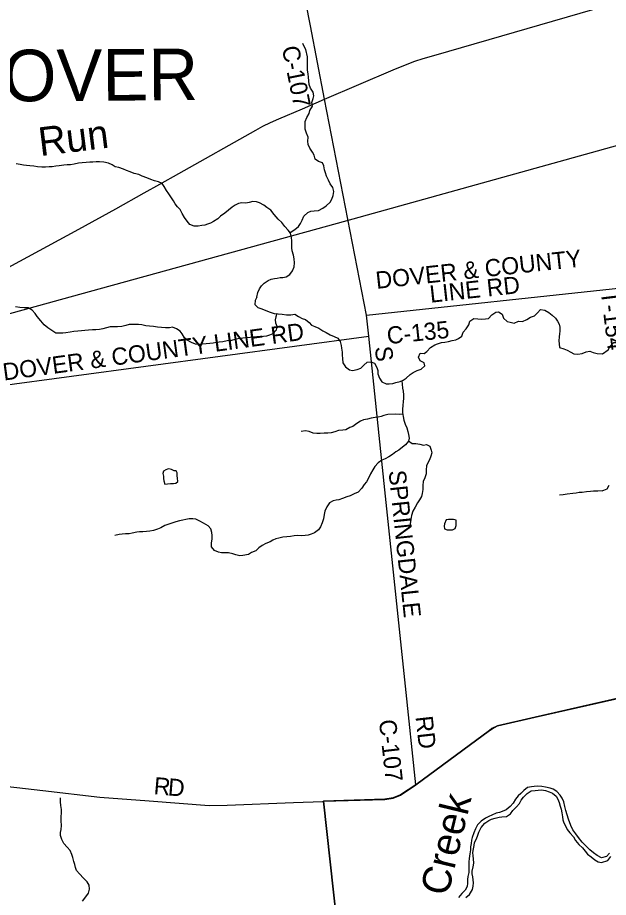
# Model space of a CAD drawing. Extents: x 114843 to 284848, y 317643 to 566895.
# Drawn here: x 125916 to 136236, y 481317 to 496679 of the extents above; entities that cross this region are included whole.
import ezdxf

# ---------------------------------------------------------------- set-up
doc = ezdxf.new("R2010")
doc.units = 0
for name, color, linetype in [('GM_X_County_Road', 7, 'Continuous'), ('GM_X_County_Road_Text', 7, 'Continuous'), ('GM_X_Minor_Lake', 7, 'Continuous'), ('GM_X_Minor_River', 7, 'Continuous'), ('GM_X_Minor_River_Text', 7, 'Continuous'), ('GM_X_Rail_Line', 7, 'Continuous'), ('GM_X_Township', 7, 'Continuous'), ('GM_X_Township_Road_Text', 7, 'Continuous'), ('GM_X_Township_Text', 7, 'Continuous'), ('GM_X_US_Route', 7, 'Continuous')]:
    doc.layers.add(name, color=color, linetype=linetype)

msp = doc.modelspace()

# ---------------------------------------------------------------- linework, layer by layer
at = {"layer": 'GM_X_County_Road'}
for p, q in [((132011, 491481), (131279, 495255)), ((132011, 491481), (136463, 491959)), ((132050, 491119), (132011, 491481))]:
    msp.add_line(p, q, dxfattribs=at)
for points in [[(131279, 495255), (131032, 496533), (130721, 498138), (130658, 498466), (130615, 498739), (130483, 500109), (130349, 501542), (130348, 501553)], [(124347, 491390), (124387, 491361), (124563, 491201), (124790, 491003), (124886, 490915), (124981, 490821), (125173, 490601), (125409, 490320), (125455, 490268), (125490, 490246), (125555, 490241), (132050, 491119)], [(132871, 483282), (132693, 485006), (132378, 487991), (132317, 488542), (132050, 491119)], [(131246, 482994), (131261, 482995), (132330, 483029), (132478, 483051), (132607, 483105), (132871, 483282), (134160, 484229), (134203, 484261), (134300, 484311), (134958, 484462), (137249, 484985), (138544, 485286), (138614, 485298)], [(122753, 483665), (122822, 483639), (122903, 483613), (122995, 483589), (123056, 483575), (123132, 483561), (123287, 483539), (123517, 483510), (123774, 483483), (126358, 483185), (127355, 483070), (128217, 483002), (129264, 482923), (129575, 482925), (130736, 482975), (131246, 482994)]]:
    msp.add_lwpolyline(points, dxfattribs=at)
at = {"layer": 'GM_X_Minor_Lake'}
for points in [[(128533, 488794), (128506, 488783), (128464, 488759), (128454, 488717), (128464, 488673), (128467, 488633), (128473, 488589), (128489, 488531)], [(128489, 488531), (128535, 488541), (128587, 488547), (128637, 488546), (128683, 488552), (128715, 488578), (128710, 488635), (128706, 488679), (128704, 488731), (128684, 488767), (128654, 488767), (128604, 488791), (128556, 488803), (128533, 488794)], [(133400, 487912), (133374, 487841), (133365, 487799), (133371, 487755), (133421, 487737), (133469, 487735), (133515, 487733), (133537, 487747)], [(133537, 487747), (133559, 487761), (133576, 487811), (133578, 487861), (133576, 487905), (133528, 487915), (133484, 487917), (133442, 487915), (133400, 487912)]]:
    msp.add_lwpolyline(points, dxfattribs=at)
at = {"layer": 'GM_X_Minor_River'}
for points in [[(130676, 492925), (130760, 492981), (130822, 493029), (130859, 493085), (130885, 493144), (130917, 493212), (130985, 493276), (131037, 493300), (131099, 493303), (131173, 493311), (131247, 493351), (131307, 493395), (131375, 493456), (131405, 493508), (131427, 493574), (131442, 493642), (131424, 493710), (131378, 493774), (131348, 493840), (131313, 493910), (131297, 493970), (131275, 494022), (131265, 494092), (131243, 494142), (131172, 494164), (131116, 494206), (131094, 494278), (131066, 494328), (131020, 494400), (130989, 494466), (130987, 494520), (130991, 494594), (130961, 494664), (130942, 494734), (130938, 494789), (130938, 494867), (130966, 494937), (131010, 495005), (131019, 495059), (131069, 495132), (131055, 495194), (131081, 495264), (131089, 495314), (131077, 495376), (131030, 495448), (131010, 495512), (131000, 495642), (130989, 495698), (130983, 495760), (130979, 495821), (130979, 495993), (130952, 496123), (130924, 496175), (130900, 496225)], [(126071, 494097), (126021, 494105), (125961, 494116), (125893, 494126)], [(130097, 491800), (130112, 491877), (130144, 491943), (130174, 491995), (130226, 492043), (130292, 492088), (130346, 492114), (130402, 492122), (130452, 492132), (130502, 492140), (130552, 492143), (130606, 492151), (130670, 492191), (130720, 492259), (130746, 492328), (130752, 492396), (130749, 492466), (130735, 492534), (130713, 492606), (130705, 492658), (130704, 492732), (130708, 492782), (130702, 492842), (130682, 492916), (130642, 492970), (130587, 493032), (130529, 493102), (130467, 493160), (130397, 493244), (130338, 493318), (130272, 493366), (130220, 493404), (130144, 493446), (130088, 493463), (130023, 493471), (129959, 493451), (129903, 493437), (129831, 493444), (129775, 493434), (129717, 493406), (129665, 493368), (129599, 493319), (129538, 493267), (129462, 493211), (129412, 493165), (129336, 493118), (129286, 493090), (129236, 493072), (129186, 493056), (129136, 493049), (129068, 493035), (129000, 493035), (128924, 493065), (128879, 493125), (128829, 493189), (128791, 493259), (128755, 493327), (128712, 493377), (128666, 493430), (128642, 493480), (128606, 493534), (128557, 493602), (128519, 493660), (128475, 493728), (128443, 493782), (128377, 493814), (128305, 493830), (128244, 493852), (128172, 493880), (128092, 493909), (128034, 493937), (127954, 493957), (127884, 493989), (127819, 494011), (127765, 494030), (127683, 494060), (127623, 494074), (127571, 494106), (127503, 494136), (127423, 494154), (127349, 494161), (127290, 494163), (127232, 494157), (127180, 494155), (127116, 494150), (127044, 494142), (126980, 494136), (126904, 494120), (126842, 494111), (126782, 494111), (126726, 494103), (126640, 494091), (126586, 494083), (126518, 494076), (126466, 494074), (126406, 494066), (126342, 494066), (126266, 494075), (126200, 494083), (126133, 494093), (126071, 494097)], [(130097, 491800), (130065, 491738), (130059, 491672), (130113, 491618), (130181, 491596), (130253, 491566), (130327, 491536), (130397, 491515), (130467, 491507), (130539, 491501), (130611, 491491), (130687, 491491), (130757, 491499), (130821, 491461), (130889, 491423), (130945, 491405), (131011, 491358), (131052, 491308), (131108, 491284), (131178, 491258), (131250, 491212), (131306, 491180), (131376, 491138), (131446, 491113), (131510, 491079), (131552, 491023), (131566, 490955), (131574, 490905), (131586, 490835), (131588, 490783), (131590, 490725), (131596, 490654), (131641, 490584), (131715, 490528), (131769, 490516), (131845, 490532), (131910, 490560), (131966, 490610), (132020, 490660), (132088, 490670), (132148, 490644), (132192, 490570), (132206, 490515), (132211, 490457), (132237, 490385), (132277, 490317), (132357, 490285), (132407, 490285), (132471, 490291), (132525, 490305), (132597, 490325), (132649, 490351), (132703, 490381), (132774, 490449), (132828, 490483), (132898, 490517), (132966, 490543), (133028, 490599), (133020, 490653), (132948, 490685), (132920, 490751), (132950, 490821), (133016, 490813), (133066, 490847), (133130, 490919), (133203, 490963), (133253, 490983), (133323, 491005), (133379, 491011), (133445, 491025), (133507, 491041), (133569, 491053), (133619, 491077), (133673, 491117), (133699, 491187), (133753, 491247), (133801, 491315), (133817, 491379), (133885, 491423), (133957, 491419), (134023, 491415), (134089, 491417), (134140, 491427), (134200, 491489), (134268, 491535), (134318, 491543), (134378, 491499), (134406, 491430), (134468, 491374), (134522, 491360), (134592, 491342), (134666, 491380), (134738, 491372), (134812, 491408), (134878, 491446), (134946, 491470), (135000, 491526), (135052, 491580), (135126, 491568), (135194, 491528), (135252, 491483)], [(130442, 491510), (130427, 491455), (130418, 491401), (130424, 491351), (130444, 491291), (130434, 491223), (130372, 491159), (130316, 491135), (130264, 491119), (130214, 491111), (130158, 491107), (130098, 491103), (130032, 491099), (129980, 491095), (129910, 491089), (129852, 491083), (129786, 491077), (129712, 491061), (129650, 491044), (129578, 491034), (129502, 491020), (129440, 491014), (129384, 491004), (129332, 490994), (129277, 490986), (129213, 490980), (129145, 490976), (129093, 490974), (129023, 490976), (128953, 491008), (128881, 491048), (128830, 491085), (128792, 491155), (128756, 491205), (128692, 491243), (128622, 491275), (128568, 491265), (128500, 491265), (128430, 491269), (128362, 491276), (128288, 491288), (128220, 491294), (128154, 491300), (128086, 491316), (128028, 491322), (127976, 491320), (127924, 491320), (127866, 491318), (127806, 491304), (127738, 491288), (127664, 491280), (127595, 491278), (127533, 491279), (127467, 491265), (127405, 491245), (127347, 491235), (127285, 491225), (127223, 491225), (127153, 491221), (127091, 491213), (127035, 491207), (126969, 491203), (126897, 491197), (126835, 491187), (126761, 491175), (126707, 491171), (126655, 491169), (126587, 491169), (126515, 491214), (126447, 491264), (126381, 491314), (126325, 491386), (126259, 491460), (126221, 491511), (126172, 491571), (126104, 491609), (126030, 491609), (125958, 491617), (125882, 491631)], [(135252, 491483), (135314, 491431), (135348, 491377), (135374, 491327), (135386, 491275), (135386, 491205), (135379, 491155), (135377, 491103), (135371, 491035), (135377, 490984), (135383, 490920), (135459, 490898), (135513, 490874), (135581, 490838), (135635, 490810), (135703, 490800), (135775, 490816), (135845, 490846), (135909, 490852), (135971, 490829), (136039, 490815), (136130, 490807)], [(136130, 490807), (136234, 490879), (136268, 490944), (136328, 491006), (136394, 491008), (136454, 491020)], [(132625, 490338), (132633, 490279), (132641, 490210), (132649, 490158), (132657, 490090), (132657, 490032), (132651, 489968), (132643, 489914), (132637, 489836), (132638, 489786), (132652, 489716), (132662, 489649), (132688, 489583), (132716, 489519), (132734, 489451), (132744, 489399), (132754, 489333), (132746, 489283), (132694, 489219), (132639, 489177), (132575, 489125), (132523, 489095), (132463, 489053), (132399, 489009), (132337, 488977), (132281, 488949), (132215, 488907), (132157, 488843), (132119, 488781), (132083, 488713), (132058, 488660), (132008, 488576), (131968, 488524), (131932, 488464), (131864, 488394), (131796, 488366), (131726, 488330), (131670, 488312), (131594, 488284), (131530, 488260), (131480, 488252), (131430, 488241), (131362, 488207), (131315, 488134), (131283, 488062), (131271, 488002), (131259, 487930), (131239, 487860), (131207, 487788), (131171, 487734), (131101, 487684), (131047, 487658), (130991, 487644), (130937, 487636), (130872, 487632), (130802, 487634), (130750, 487628), (130682, 487616), (130620, 487614), (130552, 487610), (130480, 487591), (130428, 487577), (130376, 487557), (130326, 487527), (130254, 487495), (130186, 487459), (130130, 487423), (130076, 487371), (130004, 487339), (129948, 487307), (129848, 487287), (129798, 487279), (129726, 487297), (129674, 487315), (129602, 487333), (129530, 487335), (129478, 487335), (129424, 487345), (129358, 487376), (129304, 487438), (129302, 487510), (129316, 487570), (129316, 487636), (129312, 487688), (129292, 487752), (129246, 487804), (129164, 487853), (129100, 487885), (129028, 487919), (128976, 487929), (128914, 487929), (128746, 487893), (128682, 487873), (128628, 487859), (128560, 487837), (128488, 487811), (128420, 487771), (128362, 487747), (128288, 487721), (128224, 487712), (128170, 487708)], [(132645, 489755), (132582, 489748), (132510, 489752), (132386, 489748), (132316, 489734), (132266, 489714), (132216, 489702), (132162, 489696), (132090, 489684), (132026, 489666), (131960, 489654), (131908, 489632), (131842, 489590), (131772, 489542), (131722, 489520), (131652, 489484), (131600, 489476), (131524, 489469), (131458, 489449), (131392, 489431), (131338, 489421), (131272, 489421), (131201, 489415), (131141, 489415), (131079, 489425), (131011, 489451), (130943, 489461), (130871, 489455)], [(132747, 489288), (132808, 489245), (132874, 489242), (132942, 489230), (133008, 489214), (133060, 489228), (133118, 489198), (133142, 489128), (133149, 489078), (133137, 489022), (133109, 488960), (133081, 488906), (133059, 488850), (133055, 488785), (133053, 488713), (133031, 488645), (133003, 488581), (132996, 488509), (132992, 488441), (132982, 488371), (132970, 488317), (132938, 488261), (132904, 488205), (132862, 488133), (132818, 488062), (132798, 487986), (132787, 487914), (132771, 487840), (132767, 487790)], [(136126, 488415), (136053, 488411), (135977, 488413), (135923, 488407), (135853, 488399), (135775, 488389), (135723, 488389), (135671, 488378), (135617, 488372), (135517, 488360), (135447, 488348), (135379, 488338)], [(136126, 488415), (136213, 488449), (136247, 488515)], [(128170, 487708), (128104, 487700), (128048, 487700), (127998, 487694), (127918, 487676), (127866, 487668), (127804, 487664), (127742, 487658), (127690, 487652), (127616, 487636)], [(136116, 482009), (136037, 482048), (135977, 482096), (135911, 482149), (135841, 482215), (135779, 482281), (135711, 482361), (135665, 482425), (135617, 482499), (135578, 482572), (135540, 482684), (135518, 482756), (135492, 482836), (135474, 482902), (135460, 482984), (135430, 483051), (135392, 483103), (135334, 483167), (135273, 483209), (135217, 483225), (135139, 483239), (135071, 483253), (134997, 483260), (134942, 483256), (134890, 483250), (134824, 483234), (134758, 483184), (134708, 483130), (134658, 483092), (134614, 483030), (134570, 482964), (134518, 482902), (134450, 482845), (134382, 482818), (134332, 482802), (134276, 482788), (134199, 482754), (134149, 482732), (134087, 482702), (134015, 482650), (133949, 482586), (133915, 482516), (133885, 482445), (133857, 482365), (133847, 482315), (133837, 482261), (133826, 482201), (133826, 482147), (133818, 482077), (133802, 481997), (133796, 481937), (133798, 481867), (133800, 481817), (133800, 481750), (133782, 481682), (133776, 481630), (133777, 481564), (133767, 481506), (133733, 481442), (133675, 481388), (133619, 481316)], [(133747, 481314), (133811, 481368), (133861, 481456), (133871, 481514), (133877, 481572), (133876, 481622), (133868, 481676), (133854, 481728), (133854, 481778), (133874, 481853), (133884, 481917), (133880, 481989), (133874, 482045), (133868, 482099), (133878, 482165), (133889, 482221), (133897, 482273), (133925, 482327), (133947, 482385), (133971, 482459), (134013, 482535), (134079, 482612), (134145, 482662), (134195, 482682), (134261, 482701), (134327, 482717), (134377, 482721), (134458, 482731), (134524, 482775), (134566, 482837), (134630, 482899), (134684, 482959), (134714, 483013), (134752, 483065), (134818, 483132), (134886, 483176), (134956, 483183), (135008, 483191), (135068, 483197), (135138, 483181), (135204, 483161), (135258, 483137), (135326, 483083), (135352, 483031), (135374, 482977), (135396, 482912), (135410, 482860), (135422, 482792), (135434, 482722), (135440, 482670), (135456, 482620), (135484, 482564), (135515, 482504), (135561, 482443), (135625, 482375), (135663, 482311)], [(127049, 481254), (127109, 481326), (127153, 481392), (127173, 481462), (127164, 481530), (127132, 481586), (127066, 481655), (126996, 481727), (126948, 481787), (126928, 481841), (126914, 481891), (126898, 481945), (126882, 482015), (126864, 482068), (126832, 482134), (126785, 482194), (126723, 482256), (126687, 482328), (126667, 482396), (126665, 482448), (126679, 482505), (126681, 482573), (126675, 482653), (126675, 482723), (126681, 482791), (126682, 482849), (126674, 482923), (126668, 482987), (126666, 483057)], [(135663, 482311), (135717, 482243), (135783, 482185), (135831, 482123), (135869, 482072), (135935, 482024), (135997, 481974), (136057, 481936), (136117, 481926)], [(136253, 482089), (136202, 482031), (136116, 482009)], [(136117, 481926), (136228, 481963), (136276, 482031)]]:
    msp.add_lwpolyline(points, dxfattribs=at)
at = {"layer": 'GM_X_Rail_Line'}
msp.add_lwpolyline([(114843, 488461), (115559, 488663), (119564, 489774), (122755, 490669), (124131, 491057), (126834, 491802), (131674, 493138), (136399, 494453)], dxfattribs=at)
at = {"layer": 'GM_X_Township'}
for points in [[(131667, 479291), (131260, 482998), (132329, 483032), (132477, 483054), (132606, 483108), (132870, 483285), (134158, 484232), (134202, 484264), (134298, 484314), (134957, 484465), (137248, 484988), (138543, 485289), (138618, 485302), (139717, 485546), (139139, 489746), (140166, 489732), (142185, 489740), (148438, 489714), (152124, 489710), (156387, 489683), (157758, 489695), (157950, 481710), (157971, 479550)], [(137248, 484988), (134957, 484465), (134298, 484314), (134202, 484264), (134158, 484232), (132870, 483285), (132606, 483108), (132477, 483054), (132329, 483032), (131260, 482998), (131667, 479291)]]:
    msp.add_lwpolyline(points, dxfattribs=at)
at = {"layer": 'GM_X_US_Route'}
msp.add_lwpolyline([(125750, 492317), (126985, 492987), (127633, 493339), (128125, 493617), (128401, 493770), (128732, 493955), (130079, 494715), (130200, 494781), (130332, 494845), (130482, 494911), (130895, 495088), (131279, 495255), (132478, 495768), (132691, 495857), (132856, 495920), (133002, 495964), (133227, 496030), (136186, 496883)], dxfattribs=at)

# ---------------------------------------------------------------- texts
at = {"layer": 'GM_X_County_Road_Text'}
for s, rotation, p in [('C-107', 281.5049, (130530, 496156)), ('DOVER & COUNTY', 6.214, (132187, 491942)), ('LINE RD', 6.2092, (133130, 491700)), ('DOVER & COUNTY LINE RD', 7.7514, (125678, 490341)), ('C-135', 5.9289, (132382, 490976)), ('S', 276.611, (132155, 490925)), ('SPRINGDALE', 275.9944, (132396, 488762)), ('C-107', 276.4777, (132226, 484408)), ('RD', 276.3689, (132866, 484471)), ('R', 354.9975, (128286, 483121)), ('D', 355.3058, (128534, 483099))]:
    msp.add_text(s, height=300, rotation=rotation, dxfattribs=at).set_placement(p)
at = {"layer": 'GM_X_Minor_River_Text'}
for s, height, rotation, p in [('Run', 500, 7.0485, (126312, 494260)), ('Creek', 499.9, 76.4165, (133430, 481323))]:
    msp.add_text(s, height=height, rotation=rotation, dxfattribs=at).set_placement(p)
at = {"layer": 'GM_X_Township_Road_Text'}
msp.add_text('T-154', height=300, rotation=276.9073, dxfattribs=at).set_placement((136101, 491897))
at = {"layer": 'GM_X_Township_Text'}
msp.add_text('DOVER', height=900, rotation=0.4108, dxfattribs=at).set_placement((124793, 495209))

doc.saveas('drawing.dxf')
